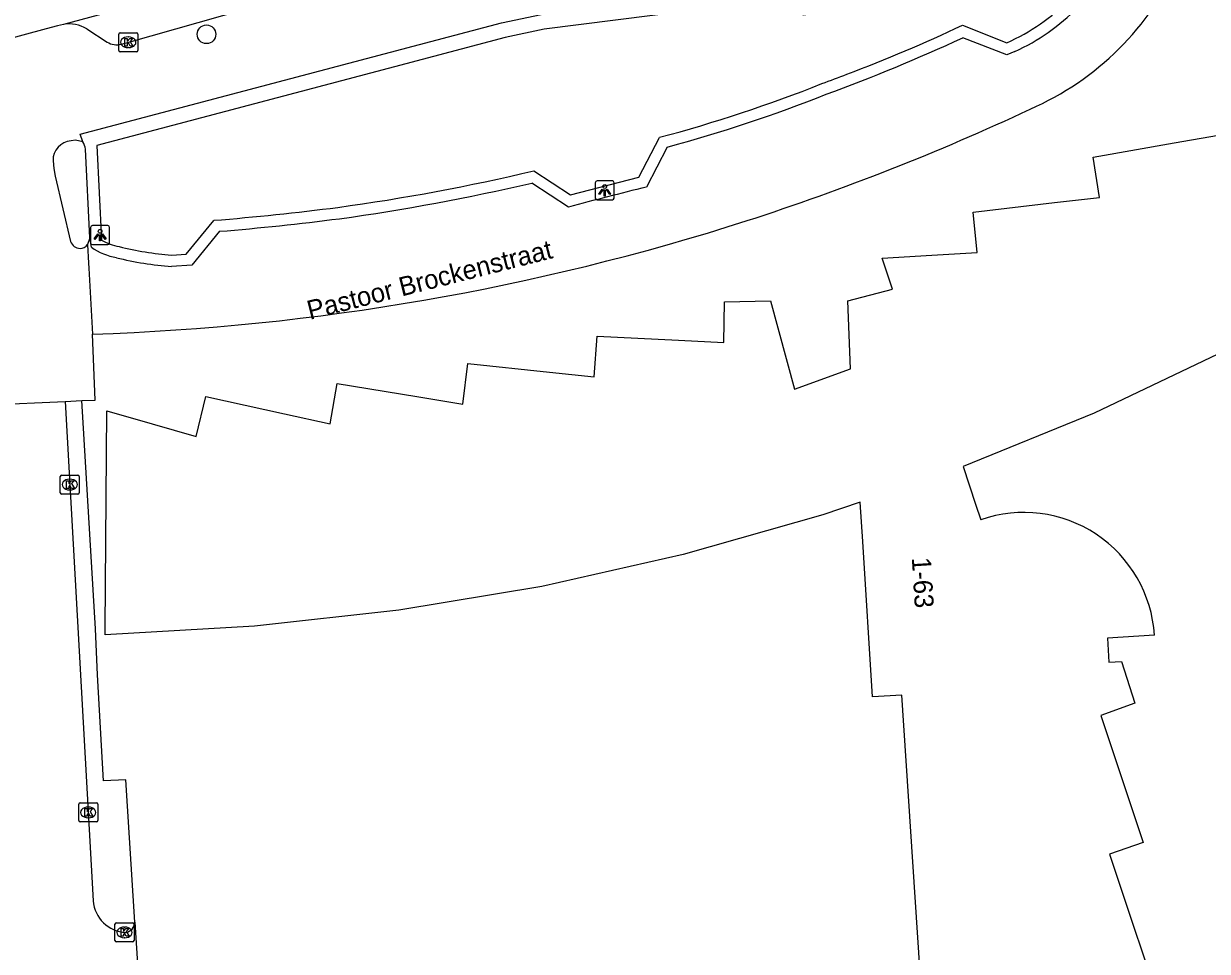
# Model space of a CAD drawing. Extents: x 159053 to 160041, y 380450 to 381422.
# Drawn here: x 159858.8 to 159921, y 381166.7 to 381215.4 of the extents above; entities that cross this region are included whole.
import ezdxf

# ---------------------------------------------------------------- set-up
doc = ezdxf.new("R2010")
doc.units = 0
for name, color, linetype in [('IMGEO_Boom', 7, 'Continuous'), ('IMGEO_Haag', 7, 'Continuous'), ('IMGEO_Kolk', 7, 'Continuous'), ('IMGEO_Lichtpunt', 7, 'Continuous'), ('IMGEO_Openbare_ruimte_label', 7, 'Continuous'), ('IMGEO_Pand', 7, 'Continuous'), ('IMGEO_Pand_nummerreeks', 7, 'Continuous'), ('IMGEO_Rijbaan_lokaal_open', 7, 'Continuous'), ('IMGEO_Voetpad_open', 7, 'Continuous')]:
    doc.layers.add(name, color=color, linetype=linetype)

msp = doc.modelspace()

# ---------------------------------------------------------------- linework, layer by layer
at = {"layer": 'IMGEO_Boom'}
msp.add_circle((159868.387, 381214.892), 0.489, dxfattribs=at)
at = {"layer": 'IMGEO_Haag'}
for points in [[(159904.624, 381217.745), (159904.805, 381216.565), (159899.745, 381215.889), (159899.602, 381216.879), (159886.14, 381215.158), (159884.084, 381214.723), (159878.854, 381213.342), (159862.626, 381209.046), (159862.865, 381204.083)], [(159908.111, 381215.364), (159910.44, 381214.451)], [(159885.589, 381207.72), (159887.511, 381206.458), (159891.107, 381207.386), (159892.192, 381209.479)], [(159866.554, 381203.294), (159867.322, 381203.346), (159868.772, 381205.119)]]:
    msp.add_lwpolyline(points, dxfattribs=at)
for centre, radius, start, end in [((159906.228, 381224.089), 10.518, 293.60552, 315.66232), ((159870.517, 381295.561), 88.571, 290.85015, 295.11564), ((159865.743, 381308.445), 102.31, 289.99626, 290.78071), ((159872.611, 381283.015), 76.098, 284.91097, 291.68489), ((159860.25, 381314.991), 110.223, 277.84284, 283.2903), ((159857.348, 381346.228), 141.57, 274.62857, 277.28146), ((159864.32, 381206.6), 2.907, 239.97036, 259.65962), ((159867.867, 381220.147), 16.904, 256.07086, 265.54432)]:
    msp.add_arc(centre, radius, start, end, dxfattribs=at)
at = {"layer": 'IMGEO_Kolk'}
for p, q in [((159863.777, 381214.046), (159863.777, 381214.898)), ((159863.852, 381214.972), (159864.704, 381214.972)), ((159864.265, 381214.752), (159864.29, 381214.752)), ((159864.778, 381214.898), (159864.778, 381214.046)), ((159864.704, 381213.972), (159863.852, 381213.972)), ((159864.288, 381214.192), (159864.263, 381214.192)), ((159860.703, 381190.812), (159860.703, 381191.664)), ((159860.778, 381191.738), (159861.63, 381191.738)), ((159861.704, 381191.664), (159861.704, 381190.812)), ((159861.214, 381190.958), (159861.189, 381190.958)), ((159861.191, 381191.518), (159861.216, 381191.518)), ((159861.63, 381190.738), (159860.778, 381190.738)), ((159861.674, 381173.591), (159861.674, 381174.443)), ((159861.749, 381174.517), (159862.601, 381174.517)), ((159862.162, 381174.297), (159862.187, 381174.297)), ((159862.675, 381174.443), (159862.675, 381173.591)), ((159862.601, 381173.517), (159861.749, 381173.517)), ((159862.185, 381173.737), (159862.16, 381173.737)), ((159863.578, 381167.287), (159863.578, 381168.139)), ((159863.653, 381168.213), (159864.505, 381168.213)), ((159864.066, 381167.993), (159864.091, 381167.993)), ((159864.579, 381168.139), (159864.579, 381167.287)), ((159864.089, 381167.433), (159864.064, 381167.433)), ((159864.505, 381167.213), (159863.653, 381167.213))]:
    msp.add_line(p, q, dxfattribs=at)
for points in [[(159863.777, 381214.046), (159863.777, 381214.898)], [(159863.852, 381214.972), (159864.704, 381214.972)], [(159864.098, 381214.672), (159864.221, 381214.672), (159864.221, 381214.521), (159864.351, 381214.672), (159864.515, 381214.672), (159864.369, 381214.521), (159864.522, 381214.272), (159864.37, 381214.272), (159864.285, 381214.436), (159864.221, 381214.369), (159864.221, 381214.272), (159864.098, 381214.272), (159864.098, 381214.672)], [(159864.778, 381214.898), (159864.778, 381214.046)], [(159864.704, 381213.972), (159863.852, 381213.972)], [(159860.703, 381190.812), (159860.703, 381191.664)], [(159860.778, 381191.738), (159861.63, 381191.738)], [(159861.704, 381191.664), (159861.704, 381190.812)], [(159861.024, 381191.438), (159861.147, 381191.438), (159861.147, 381191.287), (159861.277, 381191.438), (159861.441, 381191.438), (159861.295, 381191.287), (159861.448, 381191.038), (159861.296, 381191.038), (159861.211, 381191.202), (159861.147, 381191.135), (159861.147, 381191.038), (159861.024, 381191.038), (159861.024, 381191.438)], [(159861.63, 381190.738), (159860.778, 381190.738)], [(159861.674, 381173.591), (159861.674, 381174.443)], [(159861.749, 381174.517), (159862.601, 381174.517)], [(159861.995, 381174.217), (159862.118, 381174.217), (159862.118, 381174.066), (159862.248, 381174.217), (159862.412, 381174.217), (159862.266, 381174.066), (159862.419, 381173.817), (159862.267, 381173.817), (159862.182, 381173.981), (159862.118, 381173.914), (159862.118, 381173.817), (159861.995, 381173.817), (159861.995, 381174.217)], [(159862.675, 381174.443), (159862.675, 381173.591)], [(159862.601, 381173.517), (159861.749, 381173.517)], [(159863.578, 381167.287), (159863.578, 381168.139)], [(159863.653, 381168.213), (159864.505, 381168.213)], [(159863.899, 381167.913), (159864.022, 381167.913), (159864.022, 381167.762), (159864.152, 381167.913), (159864.316, 381167.913), (159864.17, 381167.762), (159864.323, 381167.513), (159864.171, 381167.513), (159864.086, 381167.677), (159864.022, 381167.61), (159864.022, 381167.513), (159863.899, 381167.513), (159863.899, 381167.913)], [(159864.579, 381168.139), (159864.579, 381167.287)], [(159864.505, 381167.213), (159863.653, 381167.213)]]:
    msp.add_lwpolyline(points, dxfattribs=at)
for centre, start, end in [((159863.854, 381214.896), 91.55205, 178.44795), ((159863.854, 381214.896), 91.55205, 178.44795), ((159864.702, 381214.896), 1.55205, 88.44795), ((159864.702, 381214.896), 1.55205, 88.44795), ((159863.854, 381214.048), 181.55205, 268.44795), ((159863.854, 381214.048), 181.55205, 268.44795), ((159864.702, 381214.048), 271.55205, 358.44795), ((159864.702, 381214.048), 271.55205, 358.44795), ((159860.78, 381191.662), 91.55205, 178.44795), ((159860.78, 381191.662), 91.55205, 178.44795), ((159861.628, 381191.662), 1.55205, 88.44795), ((159861.628, 381191.662), 1.55205, 88.44795), ((159860.78, 381190.814), 181.55205, 268.44795), ((159860.78, 381190.814), 181.55205, 268.44795), ((159861.628, 381190.814), 271.55205, 358.44795), ((159861.628, 381190.814), 271.55205, 358.44795), ((159861.751, 381174.441), 91.55205, 178.44795), ((159861.751, 381174.441), 91.55205, 178.44795), ((159862.599, 381174.441), 1.55205, 88.44795), ((159862.599, 381174.441), 1.55205, 88.44795), ((159861.751, 381173.593), 181.55205, 268.44795), ((159861.751, 381173.593), 181.55205, 268.44795), ((159862.599, 381173.593), 271.55205, 358.44795), ((159862.599, 381173.593), 271.55205, 358.44795), ((159863.655, 381168.137), 91.55205, 178.44795), ((159863.655, 381168.137), 91.55205, 178.44795), ((159864.503, 381168.137), 1.55205, 88.44795), ((159864.503, 381168.137), 1.55205, 88.44795), ((159863.655, 381167.289), 181.55205, 268.44795), ((159863.655, 381167.289), 181.55205, 268.44795), ((159864.503, 381167.289), 271.55205, 358.44795), ((159864.503, 381167.289), 271.55205, 358.44795)]:
    msp.add_arc(centre, 0.0765, start, end, dxfattribs=at)
for centre, major_axis, ratio, start_param, end_param in [((159864.264, 381214.472), (-0.387, 0.002), 0.722429, 4.712389, 7.853982), ((159864.289, 381214.472), (-0.39, 0.002), 0.717154, 1.570796, 4.712389), ((159861.19, 381191.238), (-0.387, 0.002), 0.722429, 4.712389, 7.853982), ((159861.215, 381191.238), (-0.39, 0.002), 0.717154, 1.570796, 4.712389), ((159862.161, 381174.017), (-0.387, 0.002), 0.722429, 4.712389, 7.853982), ((159862.186, 381174.017), (-0.39, 0.002), 0.717154, 1.570796, 4.712389), ((159864.065, 381167.713), (-0.387, 0.002), 0.722429, 4.712389, 7.853982), ((159864.09, 381167.713), (-0.39, 0.002), 0.717154, 1.570796, 4.712389)]:
    msp.add_ellipse(centre, major_axis=major_axis, ratio=ratio, start_param=start_param, end_param=end_param, dxfattribs=at)
at = {"layer": 'IMGEO_Lichtpunt'}
for p, q in [((159888.814, 381207.097), (159888.814, 381206.29)), ((159888.814, 381207.097), (159888.814, 381206.29)), ((159889.716, 381207.192), (159888.908, 381207.192)), ((159889.716, 381207.192), (159888.908, 381207.192)), ((159889.81, 381206.29), (159889.81, 381207.097)), ((159889.81, 381206.29), (159889.81, 381207.097)), ((159888.908, 381206.196), (159889.716, 381206.196)), ((159888.908, 381206.196), (159889.716, 381206.196)), ((159862.297, 381204.747), (159862.297, 381203.94)), ((159862.297, 381204.747), (159862.297, 381203.94)), ((159863.199, 381204.842), (159862.391, 381204.842)), ((159863.199, 381204.842), (159862.391, 381204.842)), ((159863.293, 381203.94), (159863.293, 381204.747)), ((159863.293, 381203.94), (159863.293, 381204.747)), ((159862.391, 381203.846), (159863.199, 381203.846)), ((159862.391, 381203.846), (159863.199, 381203.846))]:
    msp.add_line(p, q, dxfattribs=at)
for points in [[(159889.188, 381206.761), (159889.227, 381206.733), (159889.039, 381206.471), (159889.001, 381206.498), (159889.188, 381206.761)], [(159889.29, 381206.713), (159889.337, 381206.713), (159889.337, 381206.391), (159889.29, 381206.391), (159889.29, 381206.713)], [(159889.4, 381206.733), (159889.438, 381206.76), (159889.625, 381206.498), (159889.586, 381206.47), (159889.4, 381206.733)], [(159862.671, 381204.411), (159862.71, 381204.383), (159862.522, 381204.121), (159862.484, 381204.148), (159862.671, 381204.411)], [(159862.773, 381204.363), (159862.82, 381204.363), (159862.82, 381204.041), (159862.773, 381204.041), (159862.773, 381204.363)], [(159862.883, 381204.383), (159862.921, 381204.41), (159863.108, 381204.148), (159863.069, 381204.12), (159862.883, 381204.383)]]:
    msp.add_lwpolyline(points, dxfattribs=at)
for centre in [(159889.313, 381206.895), (159862.796, 381204.545)]:
    msp.add_circle(centre, 0.0994, dxfattribs=at)
for centre, start, end in [((159888.908, 381207.097), 90, 180), ((159888.908, 381207.097), 90, 180), ((159889.716, 381207.097), 0, 90), ((159889.716, 381207.097), 0, 90), ((159888.908, 381206.29), 180, 270), ((159888.908, 381206.29), 180, 270), ((159889.716, 381206.29), 270, 0), ((159889.716, 381206.29), 270, 360), ((159862.391, 381204.747), 90, 180), ((159862.391, 381204.747), 90, 180), ((159863.199, 381204.747), 0, 90), ((159863.199, 381204.747), 0, 90), ((159862.391, 381203.94), 180, 270), ((159862.391, 381203.94), 180, 270), ((159863.199, 381203.94), 270, 0), ((159863.199, 381203.94), 270, 360)]:
    msp.add_arc(centre, 0.0946, start, end, dxfattribs=at)
at = {"layer": 'IMGEO_Pand'}
for points in [[(159904.922, 381180.168), (159903.379, 381180.095), (159902.871, 381188.249), (159902.742, 381190.318), (159900.777, 381189.645), (159893.441, 381187.569), (159886.003, 381185.888), (159878.493, 381184.64), (159870.914, 381183.795), (159863.058, 381183.345), (159863.061, 381183.672), (159863.159, 381195.105), (159865.525, 381194.432), (159867.847, 381193.772), (159868.353, 381195.861), (159872.495, 381194.952), (159874.878, 381194.429), (159875.26, 381196.54), (159879.446, 381195.858), (159881.855, 381195.465), (159882.124, 381197.597), (159886.406, 381197.148), (159888.765, 381196.9), (159888.924, 381199.032), (159893.197, 381198.817), (159895.575, 381198.698), (159895.611, 381200.842), (159898.019, 381200.886), (159899.288, 381196.246), (159902.234, 381197.324), (159902.087, 381200.894), (159904.43, 381201.505), (159903.89, 381203.137), (159906.511, 381203.287), (159908.882, 381203.422), (159908.682, 381205.548), (159912.949, 381206.049), (159915.307, 381206.326), (159914.984, 381208.44), (159919.241, 381209.188), (159921.559, 381209.596)], [(159921.908, 381198.264), (159915.034, 381194.984), (159908.144, 381192.184), (159908.802, 381190.21), (159909.075, 381189.393)], [(159918.198, 381183.328), (159915.733, 381183.173), (159915.812, 381181.906), (159916.471, 381181.947), (159917.162, 381179.762), (159915.382, 381179.107), (159916.14, 381176.844), (159917.616, 381172.441), (159915.842, 381171.82), (159916.613, 381169.512), (159918.067, 381165.161), (159916.364, 381164.614), (159917.133, 381162.301), (159918.584, 381157.934), (159916.802, 381157.31), (159917.576, 381155.003), (159919.04, 381150.641), (159917.268, 381150.036), (159918.042, 381147.728), (159918.929, 381145.082), (159907.289, 381144.361), (159904.922, 381180.168)]]:
    msp.add_lwpolyline(points, dxfattribs=at)
msp.add_arc((159911.334, 381182.897), 6.878, 3.59434, 109.17348, dxfattribs=at)
at = {"layer": 'IMGEO_Rijbaan_lokaal_open'}
for points in [[(159872.254, 381218.481), (159860.881, 381215.415)], [(159860.881, 381215.415), (159860.56, 381215.329), (159859.955, 381215.172), (159851.484, 381212.886), (159850.808, 381212.718)], [(159910.868, 381213.985), (159910.443, 381213.805), (159908.132, 381214.711)], [(159892.603, 381208.968), (159891.514, 381206.868)], [(159887.408, 381205.808), (159885.475, 381207.077)], [(159862.259, 381204.193), (159862.135, 381203.844)], [(159862.34, 381203.706), (159862.259, 381204.193)], [(159869.075, 381204.542), (159867.622, 381202.765), (159866.555, 381202.693)], [(159862.135, 381203.844), (159862.194, 381202.863), (159862.209, 381202.606), (159862.395, 381199.142)], [(159856.933, 381195.432), (159860.957, 381195.608)], [(159860.957, 381195.608), (159862.436, 381169.376)], [(159864.616, 381168.253), (159865.028, 381161.971), (159860.922, 381161.727)]]:
    msp.add_lwpolyline(points, dxfattribs=at)
for centre, radius, start, end in [((159905.532, 381225.015), 15.337, 293.61568, 335.87131), ((159906.221, 381224.099), 11.13, 294.67884, 315.53355), ((159870.671, 381295.232), 88.808, 289.93523, 294.94938), ((159872.685, 381282.781), 76.453, 285.1015, 291.69838), ((159857.55, 381326.594), 127.673, 287.90418, 295.08373), ((159860.353, 381314.453), 110.276, 277.82841, 283.16836), ((159925.88, 381065.267), 145.712, 103.64159, 105.30912), ((159857.554, 381344.23), 140.162, 274.715, 277.30396), ((159858.298, 381325.034), 125.959, 271.86378, 287.79839), ((159864.281, 381206.51), 3.41, 235.30454, 259.38758), ((159867.846, 381220.036), 17.391, 256.04959, 265.74368), ((159864.215, 381169.492), 1.782, 183.72616, 267.66749), ((159864.078, 381168.245), 0.538, 276.83029, 0.8278)]:
    msp.add_arc(centre, radius, start, end, dxfattribs=at)
at = {"layer": 'IMGEO_Voetpad_open'}
for points in [[(159861.885, 381209.238), (159861.757, 381209.644), (159878.649, 381214.115), (159883.888, 381215.496), (159885.973, 381215.94), (159895.715, 381217.188), (159900.086, 381217.73)], [(159863.919, 381214.377), (159864.3, 381214.479), (159870.426, 381216.221)], [(159862.091, 381215.174), (159863.164, 381214.483)], [(159861.885, 381209.238), (159861.507, 381209.335), (159861.268, 381209.29)], [(159862.259, 381204.193), (159862.034, 381208.858)], [(159860.327, 381208.25), (159860.359, 381207.843), (159860.431, 381207.437), (159861.248, 381204.008)], [(159861.841, 381195.655), (159862.544, 381195.675), (159862.395, 381199.142)], [(159860.957, 381195.608), (159861.841, 381195.655)], [(159864.616, 381168.253), (159864.144, 381175.725), (159862.971, 381175.668), (159862.667, 381181.241), (159862.549, 381183.666), (159861.841, 381195.655)]]:
    msp.add_lwpolyline(points, dxfattribs=at)
for centre, radius, start, end in [((159861.167, 381213.694), 1.745, 58.03456, 99.43665), ((159863.661, 381215.28), 0.939, 238.06707, 285.94906), ((159861.328, 381208.29), 1.002, 93.43134, 182.29058), ((159861.193, 381208.747), 0.849, 7.49309, 35.32772), ((159861.739, 381204.163), 0.515, 197.53828, 270.62663), ((159861.747, 381204.129), 0.481, 269.71804, 323.64688)]:
    msp.add_arc(centre, radius, start, end, dxfattribs=at)

# ---------------------------------------------------------------- texts
at = {"layer": 'IMGEO_Openbare_ruimte_label'}
msp.add_text('Pastoor Brockenstraat', height=1, rotation=14.24474, dxfattribs=at).set_placement((159873.818, 381199.89))
at = {"layer": 'IMGEO_Pand_nummerreeks'}
msp.add_text('1-63', height=1, rotation=273.56552, dxfattribs=at).set_placement((159905.449, 381187.393))

doc.saveas('drawing.dxf')
